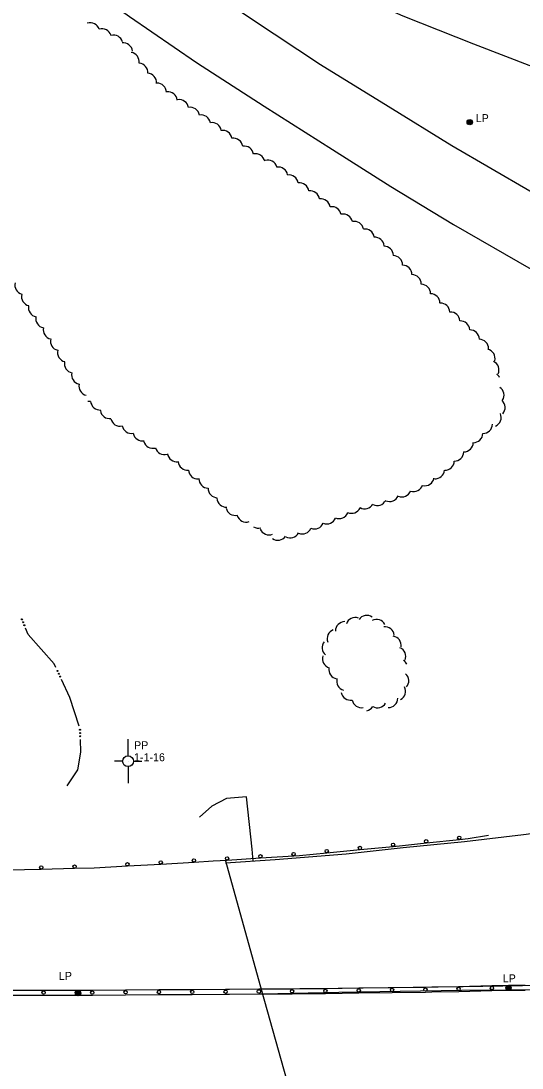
# Model space of a CAD drawing. Extents: x 2402803 to 2427059, y 6985292 to 6997652.
# Drawn here: x 2418186 to 2418486, y 6991378 to 6992006 of the extents above; entities that cross this region are included whole.
import ezdxf

# ---------------------------------------------------------------- set-up
doc = ezdxf.new("R2010")
doc.units = 0
for name, color, linetype in [('p_control ground ctrl', 7, 'Continuous'), ('p_drainage riprap', 7, 'Continuous'), ('p_drainage water', 7, 'Continuous'), ('p_road - paved curb', 7, 'Continuous'), ('p_road bridge end', 7, 'Continuous'), ('p_road conc barrier', 7, 'Continuous'), ('p_road guard rails', 7, 'Continuous'), ('p_utility manhole', 7, 'Continuous'), ('p_veg woods', 7, 'Continuous')]:
    doc.layers.add(name, color=color, linetype=linetype)

msp = doc.modelspace()

# ---------------------------------------------------------------- linework, layer by layer
at = {"layer": 'p_control ground ctrl'}
for p, q in [((2418249.87, 6991565.3), (2418249.89, 6991575.3)), ((2418246.63, 6991562.06), (2418241.63, 6991562.07)), ((2418249.87, 6991562.06), (2418249.87, 6991562.1)), ((2418253.11, 6991562.06), (2418258.11, 6991562.05)), ((2418249.87, 6991558.82), (2418249.85, 6991548.82))]:
    msp.add_line(p, q, dxfattribs=at)
msp.add_circle((2418249.87, 6991562.06), 3.24, dxfattribs=at)
at = {"layer": 'p_drainage riprap'}
msp.add_lwpolyline([(2418325.08, 6991502.2), (2418324.45, 6991509.23), (2418321.02, 6991540.71), (2418308.97, 6991539.65), (2418300.2, 6991535), (2418292.68, 6991528.56)], dxfattribs=at)
at = {"layer": 'p_drainage water'}
for points in [[(2418206.58, 6991618.22), (2418205.54, 6991620.45), (2418189.92, 6991638.12), (2418188.38, 6991641.76)], [(2418220.61, 6991582.98), (2418215, 6991600.22), (2418209.97, 6991610.97)], [(2418213.23, 6991547.25), (2418219.81, 6991556.79), (2418221.6, 6991567.57), (2418221.28, 6991575.05)]]:
    msp.add_lwpolyline(points, dxfattribs=at)
for centre in [(2418186.11, 6991647.14), (2418186.85, 6991645.37), (2418187.6, 6991643.6), (2418207.5, 6991616.26), (2418208.31, 6991614.52), (2418209.12, 6991612.78), (2418221.02, 6991580.88), (2418221.11, 6991578.96), (2418221.19, 6991577.04)]:
    msp.add_circle(centre, 0.3, dxfattribs=at)
at = {"layer": 'p_road - paved curb'}
for points in [[(2418218.21, 6992105.6), (2418252.79, 6992086.89), (2418293.83, 6992065.4), (2418338.1, 6992043.35), (2418376.55, 6992026.05), (2418414.79, 6992009.07), (2418457.22, 6991992.26), (2418493.21, 6991978.56)], [(2418225.6, 6992075.63), (2418274.75, 6992040.78), (2418324.02, 6992007.34), (2418365.41, 6991980.01), (2418406.12, 6991954.92), (2418444.35, 6991931.33), (2418491.12, 6991904.1), (2418534.91, 6991879.41), (2418584.44, 6991852.38), (2418634.44, 6991826.54), (2418682.96, 6991803.35), (2418734.48, 6991779.32), (2418790.13, 6991755.57), (2418839.04, 6991734.81), (2418890.98, 6991714.18), (2418960.97, 6991688.21), (2418961.68, 6991687.97)], [(2418219.88, 6992030.79), (2418250.77, 6992008.72), (2418290.95, 6991981.07), (2418331.6, 6991954.91), (2418372.63, 6991928.97), (2418407.72, 6991906.86), (2418445.25, 6991884.02), (2418492, 6991857.19), (2418534.83, 6991834.71), (2418580.63, 6991809.36), (2418626.11, 6991786.09), (2418682.75, 6991759.18), (2418728.73, 6991737.31), (2418774.55, 6991718.34), (2418835.28, 6991693.23), (2418892.01, 6991670.92), (2418912.58, 6991663.18)], [(2418308.45, 6991501.11), (2418338.11, 6991503.05), (2418380.76, 6991506.58), (2418415.04, 6991510.35), (2418451.92, 6991513.83), (2418487.3, 6991518.16), (2418532.98, 6991524.04), (2418583.9, 6991531.49), (2418625.91, 6991538.88), (2418665.4, 6991546.82), (2418696.94, 6991553.62), (2418732.53, 6991562.7), (2418778.44, 6991574.67), (2418810.98, 6991582.59), (2418843.52, 6991591.96), (2418878.65, 6991604.02)], [(2418329.91, 6991425.47), (2418376.12, 6991425.9), (2418451.16, 6991426.99), (2418534.43, 6991428.3), (2418625.37, 6991428.81), (2418726.33, 6991429.78), (2418841.22, 6991431.11), (2418930.03, 6991431.56), (2419021.5, 6991432.57), (2419118.7, 6991433.44), (2419214.1, 6991434.34), (2419288.84, 6991435.15), (2419366.26, 6991435.94), (2419398.65, 6991436)], [(2418330.64, 6991422.57), (2418376.33, 6991423.52), (2418450.16, 6991424.74), (2418531.75, 6991425.31), (2418612.82, 6991425.65), (2418690.12, 6991426.44), (2418758.52, 6991427.06), (2418844.23, 6991428.03), (2418918.44, 6991428.5), (2419014.37, 6991429.56), (2419095.43, 6991430.38), (2419192.72, 6991430.98), (2419279.92, 6991432.07), (2419356.93, 6991432.49), (2419397.76, 6991432.64)]]:
    msp.add_lwpolyline(points, dxfattribs=at)
at = {"layer": 'p_road bridge end'}
msp.add_lwpolyline([(2418308.38, 6991502.31), (2418330.03, 6991424.59), (2418349.98, 6991353.44)], dxfattribs=at)
at = {"layer": 'p_road conc barrier'}
for p, q in [((2418179.11, 6991424.68), (2418199.11, 6991424.74)), ((2418199.11, 6991424.74), (2418219.11, 6991424.79)), ((2418219.11, 6991424.79), (2418228.41, 6991424.82)), ((2418228.4, 6991424.82), (2418248.4, 6991424.93)), ((2418248.4, 6991424.93), (2418268.39, 6991425.04)), ((2418268.39, 6991425.04), (2418288.39, 6991425.15)), ((2418288.39, 6991425.15), (2418308.38, 6991425.26)), ((2418328.37, 6991425.43), (2418348.37, 6991425.61)), ((2418368.36, 6991425.81), (2418388.36, 6991426.07)), ((2418388.36, 6991426.07), (2418408.35, 6991426.33)), ((2418408.35, 6991426.33), (2418428.35, 6991426.59)), ((2418448.32, 6991427), (2418468.31, 6991427.46)), ((2418448.39, 6991424.01), (2418468.38, 6991424.46)), ((2418179.12, 6991421.68), (2418199.12, 6991421.74)), ((2418199.12, 6991421.74), (2418219.12, 6991421.79)), ((2418219.12, 6991421.79), (2418228.41, 6991421.82)), ((2418228.42, 6991421.82), (2418248.41, 6991421.93)), ((2418248.41, 6991421.93), (2418268.41, 6991422.04)), ((2418268.41, 6991422.04), (2418288.41, 6991422.15)), ((2418288.41, 6991422.15), (2418308.4, 6991422.26)), ((2418328.4, 6991422.43), (2418348.4, 6991422.61)), ((2418368.4, 6991422.81), (2418388.4, 6991423.07)), ((2418388.4, 6991423.07), (2418408.39, 6991423.33)), ((2418408.39, 6991423.33), (2418428.39, 6991423.59))]:
    msp.add_line(p, q, dxfattribs=at)
for points in [[(2418308.38, 6991425.26), (2418310.72, 6991425.27), (2418328.37, 6991425.43)], [(2418348.37, 6991425.61), (2418361.84, 6991425.73), (2418368.36, 6991425.81)], [(2418428.35, 6991426.59), (2418432.19, 6991426.64), (2418448.32, 6991427)], [(2418428.39, 6991423.59), (2418432.25, 6991423.64), (2418448.39, 6991424.01)], [(2418468.31, 6991427.46), (2418478.59, 6991427.69), (2418488.37, 6991427.72)], [(2418468.38, 6991424.46), (2418478.63, 6991424.69), (2418488.38, 6991424.72)], [(2418308.4, 6991422.26), (2418310.74, 6991422.27), (2418328.4, 6991422.43)], [(2418348.4, 6991422.61), (2418361.88, 6991422.73), (2418368.4, 6991422.81)]]:
    msp.add_lwpolyline(points, dxfattribs=at)
for centre in [(2418199.11, 6991423.24), (2418219.11, 6991423.29), (2418228.41, 6991423.32), (2418248.41, 6991423.43), (2418268.4, 6991423.54), (2418288.4, 6991423.65), (2418308.39, 6991423.76), (2418328.39, 6991423.93), (2418348.38, 6991424.11), (2418368.38, 6991424.31), (2418388.38, 6991424.57), (2418408.37, 6991424.83), (2418428.37, 6991425.09), (2418448.35, 6991425.51), (2418468.35, 6991425.96)]:
    msp.add_circle(centre, 1, dxfattribs=at)
at = {"layer": 'p_road guard rails'}
for p, q in [((2418428.97, 6991513.04), (2418448.86, 6991515.18)), ((2418369.27, 6991507.14), (2418389.17, 6991509.05)), ((2418389.17, 6991509.05), (2418409.08, 6991510.96)), ((2418229.58, 6991498.1), (2418249.54, 6991499.25)), ((2418249.54, 6991499.25), (2418269.51, 6991500.4)), ((2418269.51, 6991500.4), (2418289.47, 6991501.55)), ((2418309.43, 6991502.76), (2418329.39, 6991504.05)), ((2418329.39, 6991504.05), (2418349.35, 6991505.34)), ((2418177.76, 6991496.84), (2418197.75, 6991497.32)), ((2418197.75, 6991497.32), (2418217.75, 6991497.81)), ((2418217.75, 6991497.81), (2418229.58, 6991498.1))]:
    msp.add_line(p, q, dxfattribs=at)
for points in [[(2418409.08, 6991510.96), (2418414.62, 6991511.49), (2418428.97, 6991513.04)], [(2418448.86, 6991515.18), (2418454.05, 6991515.74), (2418466.37, 6991517.75)], [(2418349.35, 6991505.34), (2418352.91, 6991505.57), (2418369.27, 6991507.14)], [(2418289.47, 6991501.55), (2418301.03, 6991502.22), (2418309.43, 6991502.76)]]:
    msp.add_lwpolyline(points, dxfattribs=at)
for centre in [(2418408.99, 6991511.95), (2418428.87, 6991514.03), (2418448.75, 6991516.17), (2418329.33, 6991505.05), (2418349.28, 6991506.34), (2418369.17, 6991508.13), (2418389.08, 6991510.04), (2418197.73, 6991498.32), (2418217.72, 6991498.81), (2418249.49, 6991500.25), (2418269.45, 6991501.4), (2418289.41, 6991502.55), (2418309.37, 6991503.76)]:
    msp.add_circle(centre, 1, dxfattribs=at)
at = {"layer": 'p_utility manhole'}
for centre, radius in [((2418455.04, 6991945.36), 1.6), ((2418455.04, 6991945.36), 1.3), ((2418455.04, 6991945.36), 1), ((2418455.04, 6991945.36), 0.539), ((2418455.04, 6991945.36), 0.192), ((2418219.88, 6991422.93), 1.6), ((2418219.88, 6991422.93), 1.3), ((2418219.88, 6991422.93), 1), ((2418478.32, 6991426.05), 1.6), ((2418478.32, 6991426.05), 1.3), ((2418478.32, 6991426.05), 1), ((2418478.32, 6991426.05), 0.539), ((2418478.32, 6991426.05), 0.192), ((2418219.88, 6991422.93), 0.539), ((2418219.88, 6991422.93), 0.192)]:
    msp.add_circle(centre, radius, dxfattribs=at)
at = {"layer": 'p_veg woods'}
for centre, start, end in [((2418227.13, 6991999.34), 17.85142, 107.85142), ((2418234.25, 6991995.69), 17.85142, 107.85142), ((2418241.14, 6991991.92), 15.66224, 105.66224), ((2418246.88, 6991987.35), 6.04515, 96.04515), ((2418250.93, 6991981.58), 351.58707, 81.58707), ((2418256.07, 6991975.14), 355.07763, 85.07763), ((2418261.32, 6991969.02), 356.04099, 86.04099), ((2418267.28, 6991963.16), 1.0974, 91.0974), ((2418273.8, 6991957.93), 6.14036, 96.14036), ((2418280.58, 6991953.22), 9.71932, 99.71932), ((2418287.15, 6991948.62), 10.06021, 100.06021), ((2418293.71, 6991944.04), 10.06021, 100.06021), ((2418300.25, 6991939.45), 9.97241, 99.97241), ((2418306.68, 6991934.79), 9.09191, 99.09191), ((2418313.11, 6991930.07), 8.67166, 98.67166), ((2418319.58, 6991925.34), 8.8761, 98.8761), ((2418326.41, 6991920.78), 12.01854, 102.01854), ((2418333.78, 6991916.93), 16.42413, 106.42413), ((2418340.15, 6991912.73), 11.07383, 101.07383), ((2418346.45, 6991908.04), 8.94623, 98.94623), ((2418352.84, 6991903.28), 8.45927, 98.45927), ((2418359.22, 6991898.49), 8.18949, 98.18949), ((2418365.66, 6991893.71), 8.42738, 98.42738), ((2418372.23, 6991889), 9.61694, 99.61694), ((2418379.05, 6991884.54), 11.70609, 101.70609), ((2418385.73, 6991880.15), 11.70609, 101.70609), ((2418392.15, 6991875.62), 9.61754, 99.61754), ((2418398.07, 6991870.68), 5.36684, 95.36684), ((2418403.57, 6991865.3), 0.93525, 90.93525), ((2418409.09, 6991859.67), 359.38092, 89.38092), ((2418414.69, 6991853.95), 359.38092, 89.38092), ((2418420.3, 6991848.24), 359.45447, 89.45447), ((2418187.57, 6991847.59), 164.93884, 254.93884), ((2418425.85, 6991842.5), 359.16233, 89.16233), ((2418191.51, 6991840.81), 167.18599, 257.18599), ((2418431.49, 6991836.79), 359.57992, 89.57992), ((2418195.72, 6991834.15), 168.50928, 258.50928), ((2418437.45, 6991831.19), 2.10163, 92.10163), ((2418200.13, 6991827.52), 168.55327, 258.55327), ((2418443.51, 6991825.82), 3.44022, 93.44022), ((2418449.42, 6991820.5), 2.80266, 92.80266), ((2418204.58, 6991820.82), 167.72658, 257.72658), ((2418455.16, 6991815.05), 1.51726, 91.51726), ((2418208.92, 6991814.03), 166.79773, 256.79773), ((2418460.7, 6991809.47), 359.54814, 89.54814), ((2418213.14, 6991807.23), 166.77127, 256.77127), ((2418464.57, 6991803.6), 345.94012, 75.94012), ((2418217.32, 6991800.49), 167.7291, 257.7291), ((2418466.93, 6991796.77), 334.30324, 64.30324), ((2418221.65, 6991793.76), 167.7291, 257.7291), ((2418225.97, 6991787.03), 167.7291, 257.7291), ((2418468.14, 6991789.39), 30.69155, 56.40569), ((2418470.01, 6991781.52), 327.75153, 57.75153), ((2418226.98, 6991783.54), 256.05363, 274.3336), ((2418233.05, 6991778.33), 184.3336, 274.3336), ((2418470.61, 6991774.13), 319.18872, 49.18872), ((2418238.86, 6991773.17), 187.76222, 277.76222), ((2418468.25, 6991768.28), 293.38387, 23.38387), ((2418245.04, 6991768.66), 192.61334, 282.61334), ((2418251.88, 6991764.31), 190.98772, 280.98772), ((2418462.96, 6991764.26), 269.87302, 359.87302), ((2418258.5, 6991759.84), 191.15373, 281.15373), ((2418457.25, 6991758.76), 269.02346, 359.02346), ((2418264.8, 6991755.36), 195.14147, 285.14147), ((2418451.5, 6991753.27), 268.75677, 358.75677), ((2418271.72, 6991751.55), 196.15465, 286.15465), ((2418279.13, 6991747.26), 188.10701, 278.10701), ((2418445.76, 6991747.73), 268.97867, 358.97867), ((2418285.66, 6991742.25), 184.77993, 274.77993), ((2418440.07, 6991742.17), 269.2486, 359.2486), ((2418291.8, 6991736.97), 183.34989, 273.34989), ((2418298.03, 6991731.49), 179.15975, 269.15975), ((2418428.02, 6991732.94), 258.35514, 348.35514), ((2418434.29, 6991737.1), 265.22122, 355.22122), ((2418303.61, 6991725.7), 178.56754, 268.56754), ((2418421.29, 6991729.38), 252.71531, 342.71531), ((2418308.84, 6991720.09), 183.35529, 273.35529), ((2418406.94, 6991723.46), 246.03796, 336.03796), ((2418414.22, 6991726.22), 249.08931, 339.08931), ((2418314.24, 6991715.13), 193.32179, 283.32179), ((2418384.13, 6991716.39), 244.78579, 334.78579), ((2418391.99, 6991719.08), 240.1816, 330.1816), ((2418399.55, 6991721.08), 242.66721, 332.66721), ((2418320.79, 6991711.14), 198.06114, 288.06114), ((2418369.2, 6991710.03), 248.08229, 338.08229), ((2418376.58, 6991713.19), 247.61574, 337.61574), ((2418328.15, 6991707.47), 238.4855, 284.83758), ((2418334.49, 6991703.46), 202.48115, 292.48115), ((2418354.46, 6991704.01), 247.0767, 337.0767), ((2418361.84, 6991707.05), 247.21044, 337.21044), ((2418339.8, 6991700.24), 235.16025, 325.16025), ((2418347.17, 6991701.59), 242.52301, 332.52301), ((2418380.06, 6991640.12), 91.01287, 181.01287), ((2418386.31, 6991642.62), 70.54087, 160.54087), ((2418393.2, 6991643.83), 55.50255, 145.50255), ((2418399.01, 6991641.47), 27.02551, 117.02551), ((2418375.04, 6991635.56), 110.82543, 200.82543), ((2418404.13, 6991637), 7.50908, 97.50908), ((2418372.06, 6991630.14), 140.68843, 230.68843), ((2418408.27, 6991631.39), 352.05767, 82.05767), ((2418372.29, 6991623.52), 163.02228, 253.02228), ((2418410.97, 6991624.87), 337.96484, 67.96484), ((2418412.23, 6991617.72), 26.08821, 56.71493), ((2418376.07, 6991617.04), 169.96994, 259.96994), ((2418412.79, 6991610.3), 318.67713, 48.67713), ((2418380.77, 6991610.11), 164.45929, 254.45929), ((2418410.83, 6991603.97), 297.94158, 27.94158), ((2418383.43, 6991604.29), 190.52017, 280.52017), ((2418406.21, 6991599.91), 268.58475, 358.58475), ((2418390.03, 6991599.76), 190.52017, 280.52017), ((2418391.9, 6991597.72), 283.27934, 329.60184), ((2418399.64, 6991599.74), 239.60184, 329.60184)]:
    msp.add_arc(centre, 5.65, start, end, dxfattribs=at)

# ---------------------------------------------------------------- texts
at = {"layer": 'p_control ground ctrl'}
for s, p in [('  PP', (2418249.89, 6991569.23)), ('  1-1-16', (2418249.89, 6991562.03))]:
    msp.add_text(s, height=4.8, dxfattribs=at).set_placement(p)
at = {"layer": 'p_utility manhole'}
for p in [(2418455.04, 6991945.36), (2418204.75, 6991430.86), (2418471.27, 6991429.42)]:
    msp.add_text('  LP', height=4.8, dxfattribs=at).set_placement(p)

doc.saveas('drawing.dxf')
